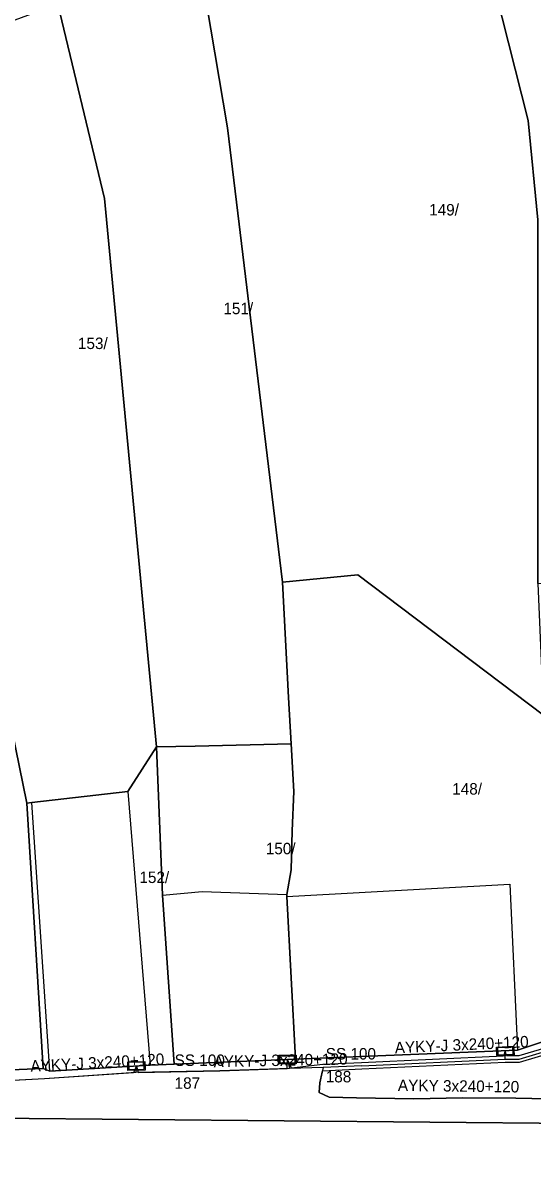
# Model space of a CAD drawing. Extents: x -793400 to -756198, y -1074141 to -1042963.
# Drawn here: x -783535.3 to -783501.9, y -1065252.1 to -1065176.7 of the extents above; entities that cross this region are included whole.
import ezdxf

# ---------------------------------------------------------------- set-up
doc = ezdxf.new("R2010")
doc.units = 0
for name, color, linetype in [('Parcela', 7, 'Continuous'), ('Popiskový text - Parcela', 7, 'Continuous'), ('Popiskový text - Přípojková skříň nn - SJZ', 7, 'Continuous'), ('Popiskový text - Přípojková skříň nn - Typ', 7, 'Continuous'), ('Popiskový text - Vedení nn kabelové', 7, 'Continuous'), ('Skříň', 7, 'Continuous'), ('Spojnice nn', 7, 'Continuous'), ('Stavební objekt', 7, 'Continuous'), ('Vedení nn kabelové', 7, 'Continuous')]:
    doc.layers.add(name, color=color, linetype=linetype)

msp = doc.modelspace()

# ---------------------------------------------------------------- linework, layer by layer
at = {"layer": 'Parcela'}
for points in [[(-783481.96, -1065210.01), (-783481.2, -1065218.06), (-783486.07, -1065217.76), (-783485.98, -1065215.18), (-783501.19, -1065213.49), (-783501.6, -1065213.45), (-783501.59, -1065189.62), (-783502.22, -1065183.11), (-783506.07, -1065167.92), (-783485.73, -1065163.03), (-783483, -1065162.45), (-783470.12, -1065156.38), (-783468.61, -1065165.85), (-783468.3, -1065170.76), (-783474.5, -1065171.05), (-783475.22, -1065181.77), (-783475.86, -1065189.4), (-783483.42, -1065209.48), (-783483.12, -1065209.63)], [(-783501.59, -1065189.62), (-783501.6, -1065213.45), (-783501.23, -1065222.08), (-783513.38, -1065212.87), (-783518.32, -1065213.36), (-783521.92, -1065183.59), (-783523.84, -1065172.2), (-783506.34, -1065166.89), (-783506.07, -1065167.92), (-783502.22, -1065183.11)], [(-783524.04, -1065224.1), (-783526.58, -1065224.15), (-783529.98, -1065188.21), (-783533.05, -1065175.48), (-783530.17, -1065174.45), (-783525.15, -1065172.66), (-783523.84, -1065172.2), (-783521.92, -1065183.59), (-783518.32, -1065213.36), (-783517.93, -1065220.91), (-783517.76, -1065223.95)], [(-783534.75, -1065227.8), (-783535.08, -1065227.83), (-783536.05, -1065223), (-783537.36, -1065215.4), (-783540.62, -1065191.09), (-783544.3, -1065179.62), (-783533.05, -1065175.48), (-783529.98, -1065188.21), (-783526.58, -1065224.15), (-783528.45, -1065227.08)], [(-783502.93, -1065244.02), (-783517.47, -1065244.61), (-783518.03, -1065233.96), (-783518.04, -1065233.82), (-783517.75, -1065232.21), (-783517.7, -1065229.65), (-783517.59, -1065227.08), (-783517.76, -1065223.95), (-783517.93, -1065220.91), (-783518.32, -1065213.36), (-783513.38, -1065212.87), (-783501.23, -1065222.08), (-783499.45, -1065242.86)], [(-783540.31, -1065245.49), (-783556.38, -1065246.22), (-783557.3, -1065234.49), (-783557.51, -1065231.83), (-783557.84, -1065229.35), (-783553.59, -1065229.08), (-783546.44, -1065223.12), (-783546.39, -1065215.52), (-783537.36, -1065215.4), (-783536.05, -1065223), (-783535.08, -1065227.83), (-783533.99, -1065245.21)], [(-783526.99, -1065244.99), (-783533.56, -1065245.4), (-783533.99, -1065245.21), (-783535.08, -1065227.83), (-783534.75, -1065227.8), (-783528.45, -1065227.08), (-783526.58, -1065224.15), (-783526.19, -1065233.87), (-783525.42, -1065244.93)], [(-783517.47, -1065244.61), (-783525.42, -1065244.93), (-783526.19, -1065233.87), (-783526.58, -1065224.15), (-783524.04, -1065224.1), (-783517.76, -1065223.95), (-783517.59, -1065227.08), (-783517.7, -1065229.65), (-783517.75, -1065232.21), (-783518.04, -1065233.82), (-783518.03, -1065233.96)]]:
    msp.add_lwpolyline(points, close=True, dxfattribs=at)
for points in [[(-783540.31, -1065245.49), (-783533.99, -1065245.21), (-783533.56, -1065245.4), (-783526.99, -1065244.99), (-783525.42, -1065244.93), (-783517.47, -1065244.61), (-783502.93, -1065244.02), (-783499.45, -1065242.86), (-783499.1, -1065242.82), (-783493.07, -1065242.13), (-783490.48, -1065241.84), (-783490.15, -1065241.81), (-783484.97, -1065241.46), (-783483.86, -1065241.4), (-783474.48, -1065249.17), (-783473.08, -1065253.23)], [(-783486.18, -1065252.95), (-783489.01, -1065251.32), (-783491.82, -1065250.1), (-783495.64, -1065249.27), (-783499.12, -1065248.83), (-783556.41, -1065248.29), (-783589.66, -1065247.24), (-783601.8, -1065247.03), (-783608.78, -1065247.15), (-783617.15, -1065247.78), (-783626.46, -1065248.97), (-783645.69, -1065252.29)], [(-783645.69, -1065252.29), (-783626.46, -1065248.97), (-783617.15, -1065247.78), (-783608.78, -1065247.15), (-783601.8, -1065247.03), (-783589.66, -1065247.24), (-783556.41, -1065248.29), (-783499.12, -1065248.83), (-783495.64, -1065249.27), (-783491.82, -1065250.1), (-783489.01, -1065251.32), (-783486.18, -1065252.95)]]:
    msp.add_lwpolyline(points, dxfattribs=at)
at = {"layer": 'Skříň'}
for points in [[(-783504.304, -1065243.813), (-783503.18, -1065243.765), (-783503.156, -1065244.327), (-783504.28, -1065244.375)], [(-783503.234, -1065243.824), (-783504.245, -1065243.867), (-783504.226, -1065244.317), (-783503.214, -1065244.273)], [(-783528.459, -1065244.782), (-783527.334, -1065244.755), (-783527.321, -1065245.318), (-783528.446, -1065245.345)], [(-783527.389, -1065244.813), (-783528.401, -1065244.837), (-783528.391, -1065245.287), (-783527.378, -1065245.263)], [(-783518.552, -1065244.349), (-783517.427, -1065244.349), (-783517.427, -1065244.911), (-783518.552, -1065244.911)], [(-783517.484, -1065244.405), (-783518.496, -1065244.405), (-783518.496, -1065244.855), (-783517.484, -1065244.855)]]:
    msp.add_lwpolyline(points, close=True, dxfattribs=at)
at = {"layer": 'Spojnice nn'}
for p, q in [((-783503.73, -1065244.07), (-783503.75, -1065244.6)), ((-783517.99, -1065244.63), (-783517.87, -1065245.21)), ((-783513.13, -1065245.04), (-783503.75, -1065244.6)), ((-783503.75, -1065244.6), (-783502.82, -1065244.6)), ((-783527.89, -1065245.05), (-783527.92, -1065245.49)), ((-783515.66, -1065245.16), (-783517.87, -1065245.21)), ((-783513.13, -1065245.04), (-783515.66, -1065245.16))]:
    msp.add_line(p, q, dxfattribs=at)
for points in [[(-783502.82, -1065244.6), (-783499.32, -1065243.55), (-783493.8, -1065243.01)], [(-783527.92, -1065245.49), (-783533.92, -1065245.89), (-783541.41, -1065246.29)], [(-783517.87, -1065245.21), (-783522.43, -1065245.38), (-783527.92, -1065245.49)], [(-783515.66, -1065245.16), (-783515.87, -1065246.15), (-783515.91, -1065246.79), (-783515.27, -1065247.09), (-783513.48, -1065247.15), (-783509.72, -1065247.2), (-783506.53, -1065247.14), (-783503.04, -1065247.17), (-783498.83, -1065247.24), (-783494.73, -1065247.24), (-783491.7, -1065247.52), (-783489.36, -1065248.08), (-783487.08, -1065249.17), (-783485.45, -1065250.3), (-783483.44, -1065251.7), (-783480.81, -1065253.93), (-783479.82, -1065254.73), (-783478.85, -1065255.89), (-783477.73, -1065257.7), (-783476.81, -1065260.33), (-783476.02, -1065263.52), (-783474.95, -1065266.48), (-783474.45, -1065269.09), (-783474.22, -1065273.81)]]:
    msp.add_lwpolyline(points, dxfattribs=at)
at = {"layer": 'Stavební objekt'}
for points in [[(-783526.99, -1065244.99), (-783533.56, -1065245.4), (-783534.75, -1065227.8), (-783528.45, -1065227.08)], [(-783502.93, -1065244.02), (-783517.47, -1065244.61), (-783518.03, -1065233.96), (-783503.42, -1065233.14)], [(-783517.47, -1065244.61), (-783525.42, -1065244.93), (-783526.19, -1065233.87), (-783523.59, -1065233.63), (-783518.04, -1065233.82), (-783518.03, -1065233.96)]]:
    msp.add_lwpolyline(points, close=True, dxfattribs=at)
at = {"layer": 'Vedení nn kabelové'}
for points in [[(-783493.85, -1065242.22), (-783493.925, -1065242.821), (-783499.359, -1065243.353), (-783502.849, -1065244.4), (-783503.649, -1065244.4), (-783503.73, -1065244.07)], [(-783503.73, -1065244.07), (-783503.838, -1065244.404), (-783513.139, -1065244.84), (-783515.67, -1065244.96), (-783517.723, -1065245.207), (-783517.99, -1065244.63)], [(-783498.83, -1065247.24), (-783503.04, -1065247.17), (-783506.53, -1065247.14), (-783509.72, -1065247.2), (-783513.48, -1065247.15), (-783515.27, -1065247.09), (-783515.91, -1065246.79), (-783515.87, -1065246.15), (-783515.705, -1065245.37), (-783513.121, -1065245.24), (-783503.745, -1065244.8), (-783502.791, -1065244.8), (-783499.281, -1065243.747)], [(-783527.89, -1065245.05), (-783527.774, -1065245.487), (-783522.43, -1065245.38), (-783518.016, -1065245.215), (-783517.99, -1065244.63)], [(-783527.89, -1065245.05), (-783528.078, -1065245.501), (-783533.92, -1065245.89), (-783541.262, -1065246.282), (-783541.4, -1065245.56)]]:
    msp.add_lwpolyline(points, dxfattribs=at)

# ---------------------------------------------------------------- texts
at = {"layer": 'Popiskový text - Parcela'}
for s, p in [('149/', (-783508.716, -1065189.332)), ('151/', (-783522.196, -1065195.798)), ('153/', (-783531.723, -1065198.083)), ('148/', (-783507.204, -1065227.273)), ('150/', (-783519.416, -1065231.184)), ('152/', (-783527.697, -1065233.067))]:
    msp.add_text(s, height=0.75, dxfattribs=at).set_placement(p)
at = {"layer": 'Popiskový text - Přípojková skříň nn - SJZ'}
for s, p in [('188', (-783515.49, -1065246.13)), ('187', (-783525.39, -1065246.55))]:
    msp.add_text(s, height=0.75, dxfattribs=at).set_placement(p)
at = {"layer": 'Popiskový text - Přípojková skříň nn - Typ'}
for p in [(-783515.49, -1065244.63), (-783525.39, -1065245.05)]:
    msp.add_text('SS 100', height=0.75, dxfattribs=at).set_placement(p)
at = {"layer": 'Popiskový text - Vedení nn kabelové'}
for s, rotation, p in [('AYKY-J 3x240+120', 2.6929, (-783510.953, -1065244.237)), ('AYKY-J 3x240+120', 3.03668, (-783534.818, -1065245.437)), ('AYKY-J 3x240+120', 1.14592, (-783522.832, -1065245.138)), ('AYKY 3x240+120', 359.24454, (-783510.766, -1065246.686))]:
    msp.add_text(s, height=0.75, rotation=rotation, dxfattribs=at).set_placement(p)

doc.saveas('drawing.dxf')
